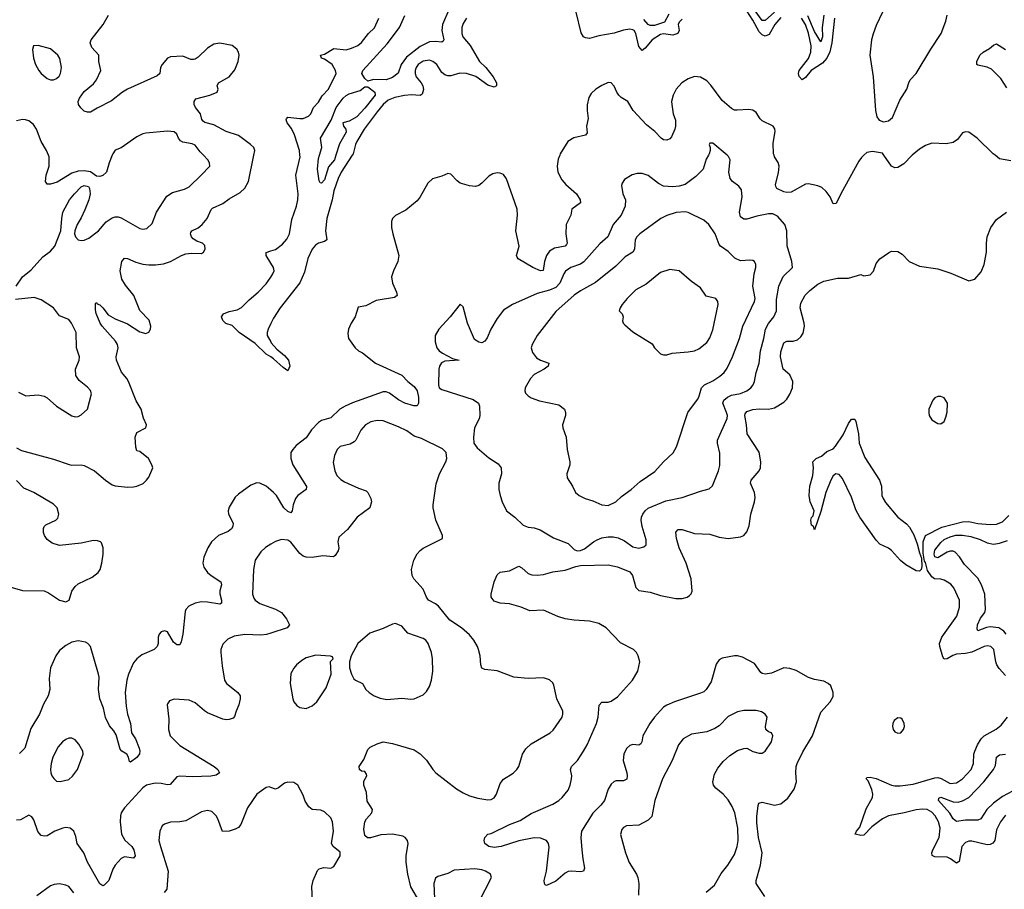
# Model space of a CAD drawing. Header units: inches. Extents: x 1682530 to 1839546, y 640742 to 791647.
# Tile 687 of 923: x 1798371 to 1804761, y 715233 to 720881. Entities that reach past the tile are written whole.
import ezdxf

# ---------------------------------------------------------------- set-up
doc = ezdxf.new("R2010")
doc.units = ezdxf.units.IN
doc.header["$MEASUREMENT"] = 0
for name, color, linetype in [('B7791', 7, 'Continuous'), ('B7792', 7, 'Continuous'), ('B8701', 7, 'Continuous'), ('B8702', 7, 'Continuous')]:
    doc.layers.add(name, color=color, linetype=linetype)

msp = doc.modelspace()

# ---------------------------------------------------------------- linework, layer by layer
at = {"layer": 'B7791', "color": 5}
for points, elevation in [([(1798347, 719150), (1798390, 719210.5), (1798444.9, 719255.1), (1798520.6, 719339.4), (1798570, 719377.3), (1798599.5, 719410), (1798638, 719510), (1798643.6, 719590), (1798651.8, 719630), (1798694, 719710), (1798725.6, 719750), (1798770, 719794.9), (1798790, 719803), (1798816.7, 719796.7), (1798824.9, 719784.9), (1798828.2, 719750), (1798820.4, 719710), (1798794.1, 719645.9), (1798770, 719593.2), (1798743.8, 719550), (1798727.7, 719510), (1798727.3, 719490), (1798734, 719470), (1798750.5, 719450.5), (1798770, 719445.5), (1798790, 719448), (1798819.4, 719460.6), (1798882.7, 719510), (1798931.5, 719568.5), (1798970, 719593.4), (1798990, 719600.7), (1799010, 719600.7), (1799030, 719593.4), (1799150, 719523.8), (1799170, 719519.3), (1799196.2, 719523.8), (1799230, 719556.3), (1799258.3, 719630), (1799325.1, 719734.9), (1799362, 719758), (1799439.4, 719780.6), (1799470, 719794.9), (1799549.5, 719870), (1799605.2, 719930), (1799602.7, 719950), (1799592, 719970), (1799562.7, 720000)], 540), ([(1798350, 718100.5), (1798382.3, 718082.3), (1798590, 718025.2), (1798691.1, 717991.1), (1798710, 717987.2), (1798770, 717990.2), (1798790, 717986), (1798856.3, 717950), (1798928, 717890), (1798970, 717860.4), (1798990, 717852.4), (1799070, 717844.4), (1799110, 717846.4), (1799130, 717850.4), (1799171.2, 717868.8), (1799194, 717890), (1799209.2, 717910), (1799235.3, 717970), (1799229, 717990), (1799206, 718030), (1799150, 718077), (1799130, 718081.2), (1799124.2, 718104.2), (1799120.7, 718170), (1799130, 718198.7), (1799189.2, 718230), (1799193.2, 718250), (1799173.6, 718293.6), (1799158.4, 718350), (1799126.1, 718406.1), (1799076.8, 718530), (1799066, 718550), (1799030.9, 718590.9), (1798999.2, 718670), (1798997.2, 718690), (1799010.5, 718749.5), (1799006.3, 718770), (1798993.6, 718793.6), (1798905.6, 718890), (1798893.1, 718910), (1798867.3, 718972.7), (1798862.9, 718997.1), (1798863.7, 719036.3), (1798870, 719044.7), (1798874.4, 719034.4), (1798890, 719028.4), (1798910, 719008.5), (1798944.5, 718964.5), (1798990, 718936.9), (1799070, 718904.4), (1799150, 718852.7), (1799190, 718842), (1799209.5, 718850.5), (1799219.5, 718870), (1799221.6, 718890), (1799211.5, 718930), (1799150.9, 718990.9), (1799110.9, 719090), (1799056.5, 719156.5), (1799034.4, 719194.4), (1799023.4, 719250), (1799033.1, 719310), (1799050, 719331.5), (1799069.8, 719330.2), (1799124.9, 719304.9), (1799170, 719292.8), (1799210, 719287.4), (1799251.9, 719288.1), (1799304.5, 719295.5), (1799349.4, 719310), (1799420.7, 719350), (1799450, 719360.8), (1799484.6, 719364.6), (1799550, 719361.6), (1799562.7, 719370), (1799575.1, 719390), (1799573.3, 719413.3), (1799558, 719430), (1799521.5, 719441.5), (1799497.7, 719457.7), (1799486.8, 719470), (1799479.8, 719490), (1799481.6, 719498.4), (1799487.6, 719510), (1799530, 719527.7), (1799555.3, 719550), (1799587, 719590), (1799612.9, 719647.1), (1799622.6, 719657.4), (1799690, 719687.7), (1799730, 719717.1), (1799801.7, 719758.3), (1799832.8, 719787.2), (1799855, 719830), (1799890.2, 720000)], 520), ([(1798970.8, 720000), (1798950.6, 719950), (1798934, 719890), (1798910.5, 719869.5), (1798890, 719861.2), (1798870, 719864), (1798830, 719892), (1798790, 719899.6), (1798750, 719896.3), (1798710, 719883.5), (1798613.9, 719826.1), (1798570, 719812), (1798550, 719811.8), (1798537.4, 719830), (1798543.1, 719870), (1798561.6, 719930), (1798561.9, 719990), (1798557.8, 720000)], 540), ([(1800000, 719299.8), (1799969.8, 719350), (1799971.3, 719368.7), (1800000, 719378.4)], 480), ([(1800000, 718690), (1799970, 718708.4), (1799898.4, 718778.4), (1799794.8, 718850), (1799750, 718894.2), (1799707.7, 718907.7), (1799690, 718927.3), (1799680.5, 718950), (1799693.3, 718970), (1799730, 718984.4), (1799782.9, 718997.2), (1799810, 719010.9), (1799859.6, 719060.4), (1799919.1, 719110), (1799970, 719165), (1800000, 719208.7)], 480), ([(1798362.3, 718462.3), (1798410, 718438), (1798490, 718443.8), (1798530, 718434.9), (1798550, 718424.9), (1798610.7, 718370), (1798710, 718308), (1798730, 718302), (1798750, 718303), (1798770, 718313.4), (1798811.5, 718350), (1798836.3, 718450), (1798830, 718472.3), (1798810, 718494.5), (1798757.6, 718537.6), (1798735.8, 718570), (1798733.7, 718610), (1798757.6, 718670), (1798759.2, 718690), (1798740.5, 718750), (1798737.4, 718850), (1798706.3, 718910), (1798690, 718932.4), (1798630, 718956.2), (1798589.6, 719010), (1798510, 719061.1), (1798464.8, 719075.2), (1798343.9, 719063.9)], 540), ([(1800000, 718906.4), (1799982.4, 718870), (1799976.8, 718850), (1799977.6, 718830), (1800000, 718787.5)], 480), ([(1798237.4, 717217.4), (1798390, 717173.2), (1798530, 717170.2), (1798558.2, 717158.2), (1798630, 717110.4), (1798670, 717099.3), (1798691.6, 717110), (1798709.7, 717170), (1798730, 717199.5), (1798750, 717215.8), (1798840.1, 717259.9), (1798879.5, 717290), (1798892, 717310), (1798904.5, 717350), (1798912.3, 717410), (1798912.3, 717450), (1798902.7, 717482.7), (1798895.3, 717490), (1798876.2, 717496.2), (1798850, 717497), (1798770, 717479.7), (1798630, 717465.4), (1798581.4, 717481.5), (1798550, 717503.7), (1798531.8, 717530), (1798525.1, 717550), (1798524.2, 717575.8), (1798529.4, 717590), (1798539.6, 717600.4), (1798606, 717630), (1798617.6, 717642.4), (1798624.4, 717670), (1798613.5, 717710), (1798590, 717734), (1798461.6, 717810), (1798398.7, 717838.7), (1798350, 717888.3)], 520), ([(1800000, 717825.9), (1799970, 717851), (1799930, 717871), (1799910, 717873.5), (1799870, 717856.8), (1799790, 717798.9), (1799770, 717779.7), (1799730, 717715.6), (1799722.8, 717690), (1799725.8, 717670), (1799755.3, 717610), (1799753.7, 717590), (1799745.9, 717574.1), (1799723.2, 717556.8), (1799660.3, 717530), (1799616.5, 717490), (1799592.4, 717450), (1799566.7, 717390), (1799559.5, 717350), (1799565.5, 717325.5), (1799590.2, 717290.2), (1799612.7, 717270), (1799675.8, 717230), (1799680.9, 717210), (1799669.4, 717170.6), (1799669.4, 717150.6), (1799680.2, 717110), (1799680.5, 717090), (1799670, 717085.3), (1799590, 717098.3), (1799550, 717098.9), (1799509.3, 717090.7), (1799468.1, 717071.9), (1799449, 717051), (1799443.8, 717036.2), (1799430, 716888.7), (1799419.2, 716840.8), (1799410, 716821.2), (1799390, 716820.9), (1799370, 716838), (1799330, 716905.1), (1799310, 716911), (1799290, 716905.1), (1799276.4, 716890), (1799270.4, 716870), (1799268.8, 716830), (1799263.1, 716810), (1799243.8, 716790), (1799164.5, 716755.5), (1799130, 716729.8), (1799110, 716703.5), (1799076.1, 716630), (1799065.5, 716590), (1799055.1, 716510), (1799061.3, 716421.3), (1799070.7, 716370.7), (1799089.2, 716310), (1799097.2, 716250), (1799123.2, 716210), (1799146.4, 716150), (1799150.5, 716130), (1799147.7, 716112.3), (1799130, 716089), (1799090, 716059), (1799083.7, 716063.7), (1799077.6, 716090), (1799067, 716110), (1799034, 716130), (1799022.7, 716142.7), (1798996.5, 716236.5), (1798982.6, 716262.6), (1798954.3, 716294.3), (1798927.8, 716347.8), (1798914.5, 716410), (1798890.6, 716470), (1798882.2, 716530), (1798886.2, 716610), (1798883, 716630), (1798831.2, 716810), (1798814, 716830), (1798798, 716838), (1798750, 716845.6), (1798710, 716838.6), (1798670, 716817.2), (1798630, 716783.5), (1798605.7, 716750), (1798571, 716670), (1798562.8, 716602.8), (1798565.8, 716530), (1798556.1, 716490), (1798525.4, 716434.6), (1798498.5, 716370), (1798443.6, 716276.4), (1798403.2, 716150), (1798370, 716115.4)], 520), ([(1800000, 717473.5), (1799966.5, 717453.5), (1799936, 717424), (1799899.5, 717370), (1799887.8, 717310), (1799882.4, 717150), (1799890, 717123), (1799898.7, 717110), (1799930, 717088.1), (1800000, 717062.9)], 540), ([(1800000, 716896.3), (1799972.3, 716887.7), (1799936.5, 716883.5), (1799832.7, 716887.3), (1799763.2, 716876.8), (1799722.6, 716857.4), (1799690, 716823.7), (1799676.5, 716790), (1799676, 716770), (1799683.8, 716683.8), (1799699, 716590), (1799712.6, 716570), (1799785.5, 716510), (1799801.1, 716490), (1799801.6, 716470), (1799793, 716430), (1799775.3, 716390), (1799766, 716354), (1799756.1, 716343.9), (1799730, 716335.1), (1799710, 716332.3), (1799690, 716337), (1799590, 716379.7), (1799570, 716391.6), (1799510, 716443.6), (1799470, 716460.5), (1799373.4, 716466.6), (1799342.5, 716457.5), (1799330, 716438), (1799327.3, 716430), (1799338.6, 716338.5), (1799336.5, 716270), (1799346.7, 716230), (1799410, 716167.6), (1799632.2, 716030), (1799657.6, 716010), (1799668, 715990), (1799645.1, 715974.9), (1799611.7, 715968.3), (1799490, 715964.1), (1799410, 715968.2), (1799390, 715962.4), (1799346.4, 715913.6), (1799330, 715911), (1799290, 715919.8), (1799250, 715921.8), (1799193.4, 715910), (1799170, 715892.4), (1799050, 715762.8), (1799030.1, 715730), (1799024.8, 715710), (1799023.8, 715670), (1799032.5, 715590), (1799052.4, 715552.4), (1799098.5, 715510), (1799112.4, 715490), (1799121.3, 715450), (1799110, 715434.5), (1799050, 715444.5), (1799030, 715432.1), (1798990, 715389.6), (1798976.3, 715363.7), (1798950, 715289), (1798919.9, 715260.1), (1798910, 715256), (1798890, 715267.3), (1798809.8, 715410), (1798786.9, 715470), (1798744.4, 715530), (1798735.3, 715575.3), (1798722.9, 715610), (1798699, 715630), (1798670, 715633.7), (1798650, 715629.6), (1798598.8, 715610), (1798550, 715580.9), (1798530, 715578), (1798510, 715582.7), (1798496.3, 715596.3), (1798488.2, 715608.2), (1798463.3, 715683.3), (1798450, 715704), (1798430, 715713.2), (1798376.5, 715683.5), (1798350, 715682.4)], 540), ([(1800000, 715894.6), (1799990, 715898.4), (1799970, 715893.6), (1799910, 715851.5), (1799850, 715762), (1799806.2, 715653.8), (1799790, 715633.6), (1799770, 715622.6), (1799730, 715610.9), (1799687.9, 715608), (1799656.8, 715690), (1799645.1, 715710), (1799617.8, 715737.8), (1799590, 715745.4), (1799550, 715735.1), (1799450, 715676.8), (1799410, 715670.8), (1799350, 715669.7), (1799310, 715655.6), (1799296, 715644), (1799279.5, 715610), (1799274.9, 715550), (1799283.6, 715510), (1799335.2, 715350), (1799325.5, 715234.5), (1799308.5, 715211.5)], 560), ([(1798722.6, 715210), (1798689.3, 715250), (1798670, 715259.7), (1798630, 715267.8), (1798595.1, 715264.9), (1798570, 715255.6), (1798482, 715190)], 560)]:
    msp.add_lwpolyline(points, dxfattribs=dict(at, elevation=elevation))
at = {"layer": 'B7791', "color": 5, "elevation": 540}
msp.add_lwpolyline([(1798710, 716213.6), (1798690, 716213.6), (1798670, 716205.6), (1798648.2, 716190), (1798621.2, 716158.8), (1798586.3, 716090), (1798574.6, 716050), (1798570.4, 716010.3), (1798572.2, 715990), (1798580.4, 715970), (1798591.7, 715951.7), (1798610, 715935.5), (1798632.4, 715932.4), (1798690, 715946.7), (1798712.9, 715967.1), (1798745.1, 716010), (1798782.9, 716110), (1798779.5, 716130), (1798755.6, 716175.6), (1798730, 716204.5)], close=True, dxfattribs=at)
at = {"layer": 'B7792', "color": 5}
for points, elevation in [([(1799890.2, 720000), (1799896.4, 720030), (1799889.7, 720050), (1799869.7, 720070), (1799790, 720127.4), (1799710, 720154.5), (1799630, 720197.3), (1799572.7, 720212.7), (1799560.6, 720220.6), (1799552.2, 720232.2), (1799543.6, 720270), (1799512.8, 720310), (1799503.9, 720330), (1799502.9, 720350), (1799513.3, 720366.7), (1799605.2, 720390), (1799652.3, 720410), (1799659.5, 720430), (1799652.3, 720450), (1799660.9, 720470), (1799729.8, 720510.2), (1799766.1, 720553.9), (1799789.6, 720610), (1799795.1, 720650), (1799791.6, 720670), (1799779.5, 720690), (1799750, 720713.6), (1799670, 720727.6), (1799630, 720722.4), (1799590, 720696.2), (1799530, 720638), (1799510, 720623.7), (1799498.8, 720621.2), (1799482, 720622), (1799430, 720642.9), (1799350, 720638.7), (1799330, 720629.6), (1799295.8, 720590), (1799284.4, 720570), (1799280.7, 720530), (1799263.7, 720516.3), (1799070, 720429.8), (1799037.4, 720410), (1798966.9, 720353.1), (1798873.3, 720306.7), (1798830, 720280.3), (1798810, 720278.9), (1798790, 720286.6), (1798767.1, 720307.1), (1798752.8, 720330), (1798751.2, 720350), (1798758.5, 720370), (1798790, 720413.8), (1798850, 720464.7), (1798870, 720488.9), (1798896.4, 720550), (1798885.1, 720610), (1798885.1, 720650), (1798839.6, 720699.6), (1798828.2, 720730), (1798835.1, 720750), (1798913.3, 720850), (1798947.8, 720910)], 520), ([(1798557.8, 720000), (1798545.7, 720030), (1798509.9, 720089.9), (1798480.2, 720170), (1798459.3, 720199.3), (1798430, 720223.1), (1798409.1, 720230.9), (1798388.2, 720231.8), (1798350, 720223.5)], 540), ([(1799562.7, 720000), (1799541.6, 720021.6), (1799510, 720065.4), (1799490, 720074), (1799430, 720085.7), (1799414.1, 720094.1), (1799401.3, 720110), (1799390, 720138), (1799372.4, 720152.4), (1799330, 720156.3), (1799190, 720142.9), (1799170, 720138.4), (1799130, 720119.6), (1799030, 720049.3), (1798990, 720034), (1798974.8, 720010), (1798970.8, 720000)], 540)]:
    msp.add_lwpolyline(points, dxfattribs=dict(at, elevation=elevation))
at = {"layer": 'B7792', "color": 5, "elevation": 540}
msp.add_lwpolyline([(1798490, 720712.8), (1798461, 720710), (1798453.7, 720686.3), (1798459.3, 720630), (1798474, 720590), (1798495.8, 720550), (1798510.4, 720530), (1798550, 720498.4), (1798570, 720490.4), (1798590, 720490.4), (1798610, 720498), (1798626.5, 720513.5), (1798635.1, 720530), (1798642.4, 720570), (1798631.5, 720628.5), (1798618.3, 720650), (1798570, 720691.7)], close=True, dxfattribs=at)
at = {"layer": 'B8701', "color": 5}
for points, elevation in [([(1800529, 720000), (1800457.2, 719890), (1800438, 719850), (1800409.4, 719770), (1800398.3, 719710), (1800363.3, 719590), (1800355.6, 719510), (1800364.7, 719450), (1800350, 719439.8), (1800309.1, 719430), (1800290, 719415.7), (1800270, 719389.8), (1800241.5, 719330), (1800218.2, 719241.8), (1800188.7, 719171.3), (1800061.2, 719010), (1800017.5, 718942.5), (1800000, 718906.4)], 480), ([(1800000, 719378.4), (1800030, 719388.5), (1800077.1, 719422.9), (1800105.6, 719454.4), (1800122.2, 719490), (1800137.1, 719582.9), (1800168.1, 719670), (1800176.9, 719710), (1800177.7, 719750), (1800162.1, 719870), (1800190.4, 719990.4), (1800189.3, 720000)], 480), ([(1801875.9, 720000), (1801866.2, 719973.8), (1801859.1, 719930), (1801864.4, 719890), (1801890, 719840.4), (1801914.9, 719810), (1801984.7, 719750), (1802008.9, 719710), (1802010.4, 719690), (1801955.3, 719650), (1801947.4, 719610), (1801916.9, 719550), (1801914.7, 719490), (1801923.2, 719430), (1801919.3, 719420.7), (1801910.1, 719409.9), (1801842.7, 719397.3), (1801810, 719378.2), (1801790.6, 719349.4), (1801776.3, 719310), (1801768.3, 719251.7), (1801750, 719248.8), (1801700.7, 719270), (1801607, 719327), (1801598.9, 719338.9), (1801596.2, 719350), (1801611.8, 719410), (1801591.5, 719510), (1801601.3, 719610), (1801598.9, 719650), (1801530, 719847), (1801510, 719875.6), (1801490, 719884.2), (1801470, 719886.2), (1801441.2, 719878.8), (1801416.5, 719863.5), (1801370, 719818), (1801350, 719803.7), (1801330, 719797), (1801290, 719800.5), (1801230, 719818.7), (1801210, 719833.6), (1801170, 719877.6), (1801150, 719881.6), (1801110, 719864), (1801050, 719846.9), (1801020.6, 719819.4), (1800970.2, 719729.8), (1800950, 719703), (1800877.5, 719642.5), (1800810, 719609.6), (1800790.4, 719590), (1800783.1, 719570), (1800784.9, 719530), (1800793.4, 719490), (1800832.4, 719350), (1800825.8, 719310), (1800797.3, 719250), (1800784.9, 719210), (1800790.3, 719170), (1800817.2, 719110), (1800820.3, 719090), (1800803.2, 719076.8), (1800683.5, 719056.5), (1800617.4, 719022.6), (1800567.1, 719012.9), (1800548.8, 718951.2), (1800523, 718910), (1800504.9, 718870), (1800501.4, 718841.4), (1800504, 718810), (1800548.2, 718750), (1800570, 718730.4), (1800595.9, 718715.9), (1800679.1, 718650), (1800850, 718571.6), (1800890.1, 718530.1), (1800930, 718498), (1800950.2, 718470), (1800959.6, 718430), (1800959.5, 718390), (1800950, 718372.7), (1800928.2, 718371.8), (1800870, 718389.9), (1800830, 718410.7), (1800770, 718456), (1800750, 718463.2), (1800730, 718463.4), (1800530, 718391.1), (1800483.7, 718370), (1800447.6, 718350), (1800390, 718294), (1800330, 718276.5), (1800310, 718264.8), (1800264.1, 718215.9), (1800230, 718164.2), (1800165.6, 718114.4), (1800142.6, 718090), (1800131.6, 718070), (1800130.2, 718030), (1800143.5, 717990), (1800231.8, 717848.2), (1800230.2, 717829.8), (1800175.8, 717790), (1800160.3, 717770), (1800145.7, 717730), (1800139.3, 717690), (1800130, 717678), (1800110, 717686.9), (1800085.1, 717710), (1800036.8, 717790), (1800019.1, 717810), (1800000, 717825.9)], 520), ([(1800422.6, 720000), (1800413.1, 719970), (1800375.9, 719924.1), (1800350, 719840.7), (1800330, 719818), (1800321.6, 719821.6), (1800313.8, 719833.8), (1800302.7, 719910), (1800310, 719978), (1800316.5, 720000)], 460), ([(1802840.5, 720000), (1802826.2, 719973.8), (1802806, 719910), (1802758.9, 719861.1), (1802689.4, 719810.6), (1802650, 719799.8), (1802610, 719795.2), (1802550, 719799.8), (1802517.3, 719817.3), (1802450, 719869.6), (1802410, 719880.5), (1802379.3, 719880.7), (1802346.6, 719873.4), (1802296.8, 719843.2), (1802280.5, 719819.5), (1802277.3, 719802.7), (1802285.3, 719750), (1802302, 719710), (1802299.5, 719670), (1802274, 719610), (1802223.6, 719550), (1802187.4, 719470), (1802135.5, 719424.5), (1802033.2, 719306.8), (1802010, 719292.7), (1801948.4, 719270), (1801913.6, 719246.4), (1801901.6, 719230), (1801876, 719170), (1801850, 719142), (1801810, 719123.4), (1801730, 719101.2), (1801568.2, 719031.8), (1801510, 718993), (1801470, 718939.5), (1801428.7, 718870), (1801405.5, 718814.5), (1801390, 718792.7), (1801370, 718782.7), (1801350, 718785.2), (1801323.5, 718803.5), (1801276.9, 718910), (1801250, 719015.3), (1801230, 719034), (1801163.6, 718950), (1801090.3, 718870), (1801066.4, 718830), (1801067.3, 718787.3), (1801078.4, 718750), (1801092.7, 718730), (1801114.3, 718714.3), (1801180.5, 718680.5), (1801222, 718670), (1801130, 718662.3), (1801108.5, 718651.5), (1801095.2, 718630), (1801091.1, 718610), (1801088.1, 718510), (1801092.9, 718490), (1801110, 718478.9), (1801313.7, 718413.7), (1801348.5, 718390), (1801354.6, 718370), (1801356.9, 718310), (1801351.8, 718288.2), (1801322.6, 718230), (1801315.8, 718170), (1801319.1, 718130), (1801340.9, 718100.9), (1801415.6, 718035.6), (1801476, 717996), (1801496.4, 717970), (1801497, 717930), (1801480.3, 717870), (1801481.3, 717830), (1801488.4, 717790), (1801502.4, 717750), (1801530.7, 717690), (1801584, 717650), (1801637.4, 717597.4), (1801670, 717584.2), (1801710, 717579.5), (1801747.8, 717567.8), (1801836.4, 717516.4), (1801930, 717479.6), (1801970, 717439.4), (1801990, 717430.8), (1802010, 717432.5), (1802036.4, 717443.6), (1802095.3, 717490), (1802117.8, 717502.2), (1802150, 717514.7), (1802190, 717522.5), (1802222, 717522), (1802254.6, 717514.6), (1802296.1, 717496.1), (1802350, 717458), (1802390, 717448.5), (1802422, 717458), (1802436, 717470), (1802437, 717503), (1802409.9, 717589.9), (1802404.7, 717630), (1802406.9, 717650), (1802415.7, 717670), (1802430, 717690.2), (1802450, 717707.3), (1802565.4, 717754.6), (1802670, 717776.9), (1802790, 717818.5), (1802846.6, 717833.4), (1802866.7, 717853.3), (1802907.2, 717950), (1802914.9, 717985.1), (1802915.2, 718064.8), (1802899.4, 718130), (1802899.3, 718150), (1802962, 718290), (1802963.7, 718310), (1802958.3, 718330), (1802934.5, 718390), (1802939.8, 718410), (1802965.6, 718430), (1802990, 718442), (1803050, 718453), (1803090, 718469.3), (1803116.4, 718490), (1803131, 718510), (1803139.3, 718530), (1803149.8, 718590), (1803170.7, 718650), (1803179.4, 718730), (1803201.1, 718810), (1803211.7, 718870), (1803230, 718907.1), (1803265.3, 718950), (1803283.5, 718990), (1803283.3, 719063.3), (1803298.2, 719150), (1803326.6, 719213.4), (1803385.7, 719270), (1803383.1, 719310), (1803351.7, 719411.7), (1803349.8, 719509.8), (1803336.4, 719550), (1803290, 719604.4), (1803259.2, 719619.2), (1803230, 719618.7), (1803155.3, 719604.7), (1803090, 719584.6), (1803070, 719584.6), (1803050, 719599.7), (1803043, 719630), (1803058.8, 719730), (1803056, 719776), (1803038.8, 719798.8), (1802998, 719830), (1802982.9, 719850), (1802973.6, 719890), (1802982, 719970), (1802971.7, 719991.7), (1802962, 720000)], 540), ([(1803849.5, 720000), (1803834.2, 719985.8), (1803817.3, 719962.7), (1803700.4, 719750), (1803670, 719686), (1803650, 719684), (1803631.8, 719730), (1803605, 719765), (1803577.6, 719790), (1803550, 719802.3), (1803490, 719814), (1803470, 719811.6), (1803378.8, 719761.2), (1803350, 719758.1), (1803330, 719762.7), (1803285.2, 719785.2), (1803277.7, 719797.7), (1803276.4, 719810), (1803295.1, 719884.9), (1803299.1, 719930), (1803293.5, 719953.5), (1803270.7, 719990), (1803267, 720000)], 520), ([(1804162.2, 720000), (1804161, 719999), (1804110, 719944.5), (1804070, 719920.9), (1804050, 719918), (1804030, 719929.4), (1803979.5, 720000)], 520), ([(1804803.9, 719963.9), (1804730, 719977.6), (1804702, 720000)], 520), ([(1803206.3, 715186.3), (1803151.5, 715270), (1803149.7, 715290), (1803179.7, 715390), (1803189, 715470), (1803165.5, 715570), (1803155, 715665), (1803154.5, 715705.5), (1803162.7, 715777.3), (1803168.1, 715791.9), (1803190, 715799.3), (1803270, 715778.3), (1803310, 715787.6), (1803355.6, 715824.4), (1803396.8, 715883.2), (1803413.3, 715930), (1803407.7, 715990), (1803410.9, 716030), (1803417.2, 716050), (1803453.6, 716126.4), (1803516.4, 716230), (1803570, 716384), (1803630, 716450.8), (1803650, 716484.7), (1803649.5, 716510), (1803634.9, 716554.9), (1803619, 716570), (1803590, 716584.5), (1803530, 716595.1), (1803490, 716608), (1803410, 716652.9), (1803370, 716667.4), (1803330, 716671.1), (1803250, 716636.4), (1803209.8, 716629.8), (1803190, 716634), (1803181, 716641), (1803138.8, 716698.8), (1803061.3, 716741.3), (1803030, 716749.8), (1803010, 716749.8), (1802930, 716734.6), (1802910, 716723.1), (1802890, 716695.6), (1802859.2, 716580.8), (1802826.7, 716530), (1802810, 716515.1), (1802790, 716505.6), (1802620.5, 716450), (1802570, 716428.7), (1802550, 716414.8), (1802490, 716349.7), (1802460.3, 716310), (1802415.5, 716230), (1802409.2, 716190.8), (1802401.6, 716178.4), (1802390, 716169.8), (1802350, 716172.8), (1802330, 716167.3), (1802310, 716146.6), (1802292.1, 716110), (1802286.5, 716070), (1802310.2, 715990), (1802314, 715970), (1802311, 715949), (1802290, 715938), (1802242.5, 715937.5), (1802230, 715933.1), (1802210, 715914.8), (1802190, 715882), (1802165.7, 715810), (1802141.7, 715778.3), (1802090, 715726.2), (1802017.1, 715610), (1802011.9, 715570), (1802018.6, 715490), (1802024.7, 715430), (1802037.6, 715370), (1802031, 715350), (1802013.3, 715346.7), (1801950, 715351.5), (1801930, 715347.3), (1801910, 715338), (1801850, 715286.3), (1801790, 715257.2), (1801781.5, 715261.5), (1801777.2, 715270), (1801775.6, 715290), (1801789.8, 715350.2), (1801806.6, 715506.6), (1801802.4, 715530), (1801789.6, 715550), (1801750, 715565), (1801710, 715566), (1801610, 715547.7), (1801494.8, 715510), (1801450, 715504), (1801415.3, 715510), (1801389, 715530), (1801386, 715550), (1801389.4, 715570), (1801410, 715590.7), (1801430, 715594.8), (1801550, 715654.4), (1801619.5, 715680.5), (1801690, 715725.5), (1801830, 715785.7), (1801869.8, 715810.2), (1801891.1, 715830), (1801930, 715877.6), (1801943.9, 715910), (1801952.1, 715950), (1801953.3, 715970), (1801945.4, 716010), (1801951.1, 716030), (1801990.5, 716069.5), (1802030, 716129), (1802052.9, 716170), (1802114, 716310), (1802125, 716350), (1802130.7, 716429.3), (1802150, 716447.6), (1802190, 716448.2), (1802210, 716453.8), (1802250, 716482.3), (1802347.1, 716590), (1802383.1, 716650), (1802395.8, 716710), (1802384.7, 716750), (1802373.3, 716770), (1802354, 716790), (1802270, 716832.8), (1802176.8, 716930), (1802130, 716958.5), (1802070, 716973.7), (1801970, 716979.8), (1801910, 716989), (1801864, 717004), (1801770, 717045.3), (1801681.8, 717041.8), (1801624.9, 717064.9), (1801550, 717086.3), (1801490, 717091.6), (1801450, 717103.6), (1801430, 717129.2), (1801429.8, 717150.2), (1801449.5, 717230.5), (1801470, 717276), (1801490, 717293.4), (1801550, 717301.6), (1801610, 717331.8), (1801630, 717321.3), (1801670, 717283.6), (1801695.5, 717275.5), (1801730, 717273.6), (1801770, 717276.9), (1801830, 717294.7), (1801910, 717304.9), (1801979.5, 717330), (1802010, 717336.4), (1802190, 717340.8), (1802250, 717327.9), (1802330, 717294.8), (1802348.7, 717270), (1802370, 717192.2), (1802390, 717173.4), (1802462, 717162), (1802530, 717141.5), (1802630, 717120.3), (1802670, 717120.4), (1802702, 717130), (1802718.9, 717141.1), (1802729.4, 717150.6), (1802735.1, 717170), (1802728.4, 717250), (1802696.5, 717350), (1802651.3, 717450), (1802634.6, 717510), (1802630, 717551.3), (1802644, 717570), (1802669.6, 717570.4), (1802750, 717543.8), (1802850, 717538.4), (1802910, 717520.7), (1802970, 717511.6), (1803050, 717521.6), (1803069.6, 717530.4), (1803090, 717554.8), (1803105.7, 717594.3), (1803115.4, 717670), (1803140.4, 717750), (1803143.3, 717776.7), (1803139.8, 717810), (1803114.4, 717870), (1803117.8, 717890), (1803171, 717950), (1803179.2, 717970), (1803181.5, 718010), (1803170, 718071.5), (1803091.3, 718191.3), (1803087.5, 718250), (1803077.5, 718310), (1803079.8, 718320.2), (1803090, 718335.2), (1803130, 718349.5), (1803170, 718353.9), (1803230, 718350.2), (1803270, 718358.6), (1803330, 718397.3), (1803350, 718416.9), (1803370, 718448.8), (1803385.8, 718490), (1803388.1, 718530), (1803370, 718574), (1803326.6, 718610), (1803308.2, 718690), (1803310, 718722.8), (1803330, 718782), (1803350, 718792.4), (1803390, 718793.4), (1803418.2, 718801.9), (1803440, 718820), (1803454.8, 718845.2), (1803464.2, 718890), (1803462.8, 718910), (1803435.8, 719010), (1803441.5, 719038.5), (1803469.3, 719090.7), (1803498.5, 719121.5), (1803550, 719162), (1803590, 719182), (1803678.4, 719201.6), (1803750, 719201.3), (1803830, 719224.9), (1803850, 719217.3), (1803890, 719222.8), (1803912.5, 719247.5), (1803930, 719296), (1803953.4, 719326.6), (1804010, 719367.3), (1804030, 719376.3), (1804070, 719374.8), (1804097.6, 719357.6), (1804144, 719310), (1804210, 719279.3), (1804330, 719262.4), (1804413.5, 719233.5), (1804530, 719184), (1804570, 719194.8), (1804610, 719242.8), (1804630, 719291.3), (1804645.6, 719370), (1804644.7, 719430), (1804649.7, 719470), (1804674, 719530), (1804710, 719582.6), (1804775.1, 719630)], 520), ([(1800000, 719208.7), (1800014.6, 719230), (1800021.7, 719250), (1800017.9, 719270), (1800000, 719299.8)], 480), ([(1800000, 718787.5), (1800002.6, 718782.6), (1800040.5, 718740.5), (1800090, 718700.2), (1800114.5, 718670), (1800124.6, 718630), (1800110, 718600.9), (1800080.9, 718620.9), (1800018.5, 718678.5), (1800000, 718690)], 480), ([(1800967.6, 715150), (1800910, 715248.2), (1800888.9, 715330), (1800878.8, 715410), (1800879.6, 715450), (1800892, 715530), (1800888.7, 715550), (1800872.4, 715570), (1800857.6, 715577.6), (1800790, 715590.6), (1800714.5, 715585.5), (1800647.7, 715567.7), (1800627.9, 715567.9), (1800610, 715581.2), (1800604.1, 715624.1), (1800609.9, 715670.1), (1800621, 715690), (1800655.3, 715730), (1800659.8, 715750), (1800625.6, 715805.6), (1800621.1, 715861.1), (1800603.5, 715910), (1800605.4, 715934.6), (1800622.9, 715970), (1800620.9, 715980.9), (1800610, 715997.2), (1800590, 715999), (1800575.3, 716010), (1800573.2, 716030), (1800604.9, 716075.1), (1800630, 716141), (1800644.4, 716155.6), (1800690, 716178), (1800729.7, 716190.3), (1800790, 716180.3), (1800930, 716138.4), (1800970, 716113), (1801011.7, 716071.7), (1801051.5, 716011.5), (1801072.7, 715990), (1801206.3, 715886.3), (1801250, 715859.5), (1801290, 715839.5), (1801344.8, 715824.8), (1801410, 715814), (1801430, 715817), (1801450, 715827), (1801466, 715850), (1801490, 715920.7), (1801510, 715948), (1801573.9, 715986.1), (1801598.4, 716010), (1801609.7, 716030.3), (1801634.7, 716110), (1801655.2, 716144.8), (1801690, 716178.4), (1801812.7, 716250), (1801833.6, 716266.4), (1801891.5, 716350), (1801896.9, 716370), (1801895.1, 716390), (1801857.6, 716470), (1801837.7, 716557.7), (1801830, 716574), (1801810, 716592.7), (1801770, 716606.6), (1801670, 716601.6), (1801578, 716610), (1801470, 716651.6), (1801390, 716659.3), (1801370, 716669.2), (1801362.9, 716690), (1801358.7, 716750), (1801348.2, 716790), (1801342, 716810), (1801318.9, 716850), (1801290, 716884.7), (1801238.7, 716930), (1801161.5, 716981.5), (1801090, 717070.6), (1801070, 717087.4), (1801025.1, 717110), (1801011, 717130), (1800990, 717182.9), (1800929.6, 717250), (1800918, 717270), (1800913.7, 717310), (1800928.5, 717370), (1800950, 717410.4), (1800970, 717434), (1800990, 717448.8), (1801114, 717510), (1801115.1, 717530), (1801071.6, 717630), (1801055.1, 717710), (1801055.4, 717730), (1801072.9, 717867.1), (1801095.8, 717930), (1801136.2, 718010), (1801142, 718030), (1801138, 718070), (1801114.2, 718094.1), (1800979.6, 718159.6), (1800930, 718176.1), (1800883, 718210), (1800830, 718236.8), (1800730, 718275.3), (1800690, 718277.2), (1800650, 718268.5), (1800614.4, 718250), (1800584.5, 718215.6), (1800551.6, 718150), (1800541.6, 718138.4), (1800516.4, 718123.6), (1800450, 718107.6), (1800431.5, 718088.5), (1800414.9, 718050), (1800404.9, 718004.9), (1800415.3, 717950), (1800430, 717919.3), (1800455.1, 717895.1), (1800479.5, 717879.5), (1800570, 717836.9), (1800619.9, 717819.9), (1800630.7, 717810), (1800650.8, 717770), (1800654, 717750), (1800644, 717710), (1800562, 717650), (1800498.8, 717570), (1800441.3, 717518.7), (1800436.5, 717490), (1800442.4, 717450), (1800437.1, 717430), (1800418.8, 717401.2), (1800407.3, 717392.7), (1800338, 717398), (1800270, 717387.1), (1800230, 717389.7), (1800210, 717396.9), (1800190, 717412.8), (1800130, 717488), (1800110, 717499.7), (1800070, 717505.6), (1800030, 717491.5), (1800000, 717473.5)], 540), ([(1804770, 716622.3), (1804727.6, 716667.6), (1804713.7, 716690), (1804706.2, 716710), (1804692.3, 716790), (1804674.7, 716810), (1804650, 716813.8), (1804630, 716810.6), (1804550, 716773), (1804510, 716763.9), (1804450, 716759.5), (1804427.9, 716752.1), (1804389.7, 716729.7), (1804370, 716728.2), (1804362.2, 716742.2), (1804342.4, 716810), (1804341.6, 716830), (1804355.4, 716870), (1804453.9, 717006.1), (1804470, 717064.7), (1804470.9, 717110), (1804432.8, 717190), (1804413.6, 717213.6), (1804370, 717240.4), (1804350, 717246), (1804308.3, 717248.3), (1804290, 717261.1), (1804263.5, 717303.5), (1804250, 717356), (1804243.5, 717363.5), (1804235.5, 717415.5), (1804235.3, 717490), (1804249.9, 717530.1), (1804354.8, 717585.2), (1804490, 717619.8), (1804530, 717622.5), (1804590, 717609.5), (1804670, 717601.3), (1804710, 717604.6), (1804750, 717619.7), (1804790, 717660.2)], 480), ([(1804772.9, 716890), (1804757.8, 716910), (1804726, 716930), (1804670, 716936.7), (1804646.7, 716933.3), (1804590, 716911.8), (1804584.2, 716924.2), (1804587.7, 716950), (1804607, 716993), (1804634.3, 717030), (1804638.4, 717050), (1804634.6, 717150), (1804612.7, 717210), (1804590, 717252.9), (1804502.8, 717342.8), (1804470, 717391.5), (1804441.7, 717421.7), (1804430, 717429.2), (1804410, 717428.7), (1804390, 717421.4), (1804330, 717385.4), (1804310, 717391.5), (1804305.7, 717410), (1804310, 717434.7), (1804350, 717486), (1804370, 717503.5), (1804410, 717522.8), (1804446.8, 717533.2), (1804490, 717533.4), (1804543.2, 717523.2), (1804605, 717504.9), (1804650, 717482.7), (1804690, 717474), (1804730, 717481), (1804782.2, 717497.8)], 460), ([(1800000, 717062.9), (1800031.5, 717051.5), (1800070, 717031.3), (1800102, 716990), (1800121.3, 716950), (1800107.7, 716930), (1800000, 716896.3)], 540), ([(1802825.9, 715214.1), (1802880.6, 715259.4), (1802924.4, 715335.6), (1802967.2, 715390), (1803010, 715459.5), (1803027.3, 715510), (1803032.8, 715550), (1803031.3, 715628.7), (1803011.9, 715730), (1802996, 715770), (1802970, 715814.2), (1802936.4, 715850), (1802888.9, 715888.9), (1802873.8, 715910), (1802868.5, 715931.5), (1802879.7, 715980.3), (1802901.4, 716018.6), (1802937.3, 716062.7), (1802978.9, 716101.1), (1803030, 716133.7), (1803070, 716147), (1803090, 716148.4), (1803130, 716128.4), (1803170, 716116.4), (1803190, 716117.1), (1803210, 716130.7), (1803251.2, 716190), (1803259.5, 716230), (1803249.5, 716249.5), (1803230, 716256), (1803213.2, 716270), (1803212.3, 716290), (1803222.7, 716350), (1803209.6, 716369.6), (1803184.4, 716384.4), (1803150, 716394.3), (1803070, 716394.7), (1803030, 716386), (1802970, 716355.6), (1802910, 716294), (1802882.5, 716277.5), (1802830, 716255.8), (1802730, 716239.8), (1802676.4, 716210), (1802646, 716170), (1802606, 716070), (1802542.8, 715950), (1802492.8, 715810), (1802474.2, 715705.8), (1802450, 715681), (1802390, 715649.7), (1802310, 715645.6), (1802290, 715635.1), (1802279.2, 715620.8), (1802270.4, 715589.6), (1802301.7, 715470), (1802326.6, 715406.6), (1802373.2, 715330), (1802381.8, 715310), (1802389.1, 715270), (1802386.4, 715193.6)], 540), ([(1804770, 715713.8), (1804736.3, 715670), (1804710, 715618.4), (1804698.9, 715550), (1804687.3, 715532.7), (1804670, 715523.7), (1804650, 715522.3), (1804550, 715546.4), (1804530, 715545.3), (1804510, 715537.6), (1804486.4, 715510), (1804467.2, 715412.8), (1804450, 715401.6), (1804411.5, 715431.5), (1804390, 715442.3), (1804310, 715444.5), (1804292.8, 715452.8), (1804289.9, 715470), (1804297.4, 715490), (1804337.7, 715570), (1804344.8, 715630), (1804334.2, 715670), (1804311.7, 715710), (1804290, 715733.3), (1804260.7, 715750), (1804230, 715753.4), (1804190, 715749.9), (1804111, 715729), (1804009.7, 715710.3), (1803970.2, 715690), (1803900.8, 715639.2), (1803850, 715584.8), (1803830, 715582.2), (1803793.2, 715590), (1803802, 715610), (1803822.7, 715637.3), (1803864.8, 715755.2), (1803905.6, 715830), (1803907.6, 715850), (1803901, 715881), (1803876.9, 715936.9), (1803864.7, 715950), (1803870, 715959.1), (1803890, 715961.3), (1803930, 715953.3), (1804030, 715908.8), (1804050, 715903.9), (1804084.3, 715904.3), (1804170, 715916.3), (1804310, 715956.3), (1804330, 715957.8), (1804351.8, 715951.8), (1804410, 715919.8), (1804450, 715923.2), (1804490.7, 715950), (1804546, 716010), (1804560.7, 716050), (1804564.4, 716110), (1804569.8, 716130), (1804586.6, 716170), (1804610.4, 716209.6), (1804630.4, 716229.6), (1804708, 716272), (1804740.7, 716299.3), (1804781, 716350)], 480), ([(1804815.3, 715870), (1804750, 715836.2), (1804690, 715792.4), (1804647.5, 715750), (1804608.7, 715691.3), (1804590, 715681.4), (1804510, 715681.4), (1804450, 715672.7), (1804430, 715690.9), (1804407.4, 715727.4), (1804334.8, 715810), (1804335.3, 715824.7), (1804350, 715831.3), (1804430, 715800.4), (1804461, 715799), (1804490, 715806.4), (1804530, 715828.3), (1804628.1, 715930), (1804691.6, 716010), (1804704.3, 716035.7), (1804710, 716091.6), (1804730, 716105.3), (1804770, 716110.7)], 460), ([(1800272, 715152), (1800266, 715250), (1800275.4, 715290), (1800304.2, 715355.8), (1800314.7, 715365.3), (1800345.1, 715374.9), (1800390, 715370.8), (1800410, 715380.7), (1800451.8, 715450), (1800450, 715474.5), (1800405.2, 715510), (1800394.5, 715530), (1800407, 715610), (1800402, 715670), (1800390, 715697.2), (1800350, 715735.1), (1800325.6, 715745.6), (1800270, 715751.6), (1800247.3, 715767.3), (1800224.2, 715804.2), (1800210, 715844), (1800176, 715910), (1800150, 715926), (1800110, 715929.5), (1800090, 715922.9), (1800050, 715891.8), (1800030, 715882.9), (1800000, 715894.6)], 560), ([(1801349.7, 715150), (1801433.2, 715310), (1801426.6, 715330), (1801394.5, 715350), (1801370, 715359.2), (1801325.2, 715365.2), (1801190, 715356.4), (1801150, 715334.7), (1801083.9, 715316.1), (1801070, 715305.2), (1801057.6, 715270), (1801064, 715170)], 540)]:
    msp.add_lwpolyline(points, dxfattribs=dict(at, elevation=elevation))
for points, elevation in [([(1802690, 719632.9), (1802631.2, 719628.8), (1802570, 719609.8), (1802531.7, 719588.3), (1802396.5, 719490), (1802376.5, 719470), (1802365.4, 719450), (1802362, 719390), (1802350.3, 719370), (1802299.5, 719340.5), (1802240.3, 719279.7), (1802107, 719173), (1802010, 719119.8), (1801970, 719090.8), (1801850, 718986), (1801730.3, 718830), (1801696.4, 718770), (1801690.4, 718750), (1801698.3, 718718.3), (1801724.2, 718684.2), (1801750, 718668.5), (1801806, 718650), (1801800.7, 718630), (1801774, 718610), (1801710, 718575.1), (1801686.5, 718550), (1801651.7, 718490), (1801648.9, 718470), (1801654.6, 718454.6), (1801670, 718437.1), (1801690, 718424.4), (1801744.8, 718404.8), (1801870, 718379.1), (1801906, 718350), (1801913.4, 718330), (1801913, 718310), (1801894, 718250), (1801895.5, 718230), (1801916.5, 718170), (1801923.8, 718090), (1801942.4, 718010), (1801941.3, 717990), (1801922.6, 717930), (1801924.8, 717904.8), (1801959.1, 717850), (1801977.3, 717810), (1802002.8, 717790), (1802041, 717770), (1802090, 717756.4), (1802150, 717730.4), (1802190, 717725.3), (1802240.5, 717750), (1802275.9, 717784.1), (1802338.9, 717830), (1802398.6, 717881.4), (1802493.6, 717946.4), (1802550, 718008.4), (1802612.7, 718067.3), (1802634, 718106), (1802706.2, 718330), (1802770, 718413), (1802779.1, 718430), (1802795.6, 718490), (1802815.1, 718510), (1802870, 718535.8), (1802915.6, 718564.4), (1802943.5, 718590), (1802961.7, 718618.3), (1802996.2, 718690), (1803043.5, 718810), (1803063.7, 718890), (1803139.8, 719050), (1803144.1, 719070), (1803129, 719150), (1803138.5, 719230), (1803148.2, 719270), (1803148, 719290), (1803139.5, 719310), (1803130, 719315.8), (1803110, 719318), (1803050, 719314.8), (1803011.6, 719331.6), (1802970, 719375.1), (1802918.7, 719410), (1802910, 719420.7), (1802884.7, 719490), (1802843.6, 719550), (1802810, 719578), (1802710, 719628.4)], 560), ([(1802590, 719258), (1802530, 719238), (1802436.5, 719163.5), (1802370, 719126.9), (1802313.7, 719070), (1802281.6, 719030), (1802267.3, 719010), (1802261, 718990), (1802281, 718970), (1802286.8, 718950), (1802284.1, 718924.1), (1802287.7, 718910), (1802298, 718898), (1802350, 718854), (1802476.3, 718776.3), (1802491.3, 718750), (1802530, 718711.3), (1802550, 718702.8), (1802570, 718704), (1802604.5, 718715.5), (1802710, 718722.6), (1802750, 718730.3), (1802777.6, 718742.4), (1802830, 718783.1), (1802850, 718813.4), (1802870, 718866.8), (1802904, 719030), (1802902, 719050), (1802889.7, 719069.7), (1802825.2, 719085.2), (1802790, 719139.3), (1802730, 719179.5), (1802650, 719249.2)], 580), ([(1804350, 718433.2), (1804330, 718433.2), (1804310, 718425.2), (1804297.3, 718410), (1804270.7, 718350), (1804270.7, 718330), (1804274, 718310), (1804290, 718281), (1804330, 718257.3), (1804350, 718254.8), (1804370, 718271), (1804382, 718298), (1804391.3, 718331.3), (1804391.8, 718390), (1804370, 718424)], 520), ([(1804210, 717299.8), (1804190, 717300.2), (1804121, 717341), (1804088.5, 717368.5), (1804030, 717432.6), (1804010, 717447.4), (1803954.1, 717474.1), (1803930, 717500.3), (1803823, 717650), (1803797.9, 717697.9), (1803770, 717778.7), (1803710, 717900.5), (1803690, 717926.3), (1803667.7, 717930), (1803650, 717917.6), (1803635.3, 717890), (1803602.6, 717810), (1803570, 717686), (1803530, 717568), (1803522, 717590), (1803510, 717597.2), (1803505.8, 717630), (1803510, 717646.8), (1803520.9, 717659.1), (1803527.6, 717690), (1803501.7, 717750), (1803494.3, 717790), (1803499.3, 717850), (1803518.9, 717921.1), (1803522, 717970), (1803518.7, 718010), (1803540.5, 718030), (1803574.1, 718045.9), (1803610, 718075), (1803650, 718093.6), (1803666.4, 718110), (1803715.7, 718184.3), (1803750, 718257.1), (1803770, 718286.4), (1803790, 718285.5), (1803797.8, 718270), (1803815.3, 718190), (1803818.6, 718130), (1803856.6, 718036.6), (1803951, 717890), (1803963.2, 717850), (1803966.7, 717790), (1803975, 717770), (1803990, 717745.2), (1804070, 717648.6), (1804125.5, 717605.5), (1804144.8, 717584.8), (1804175, 717535), (1804196.5, 717476.5), (1804210, 717417), (1804224, 717384), (1804226.4, 717330), (1804220.8, 717310)], 480), ([(1800810, 716958), (1800790, 716955.1), (1800730, 716927.3), (1800643.9, 716896.1), (1800566, 716830), (1800522, 716750), (1800511.3, 716710), (1800511.3, 716670), (1800524.7, 716630), (1800540.5, 716600.5), (1800551.3, 716590), (1800596, 716570), (1800617.3, 716530), (1800638.8, 716510), (1800671, 716490), (1800710, 716474.4), (1800754.5, 716465.5), (1800850, 716474.4), (1800910, 716468.2), (1800930, 716470.5), (1800990, 716496.3), (1801010, 716517.3), (1801029.6, 716550), (1801044.2, 716590), (1801052.8, 716650), (1801049.6, 716730), (1801043.6, 716770), (1801021.6, 716830), (1801007, 716850), (1800990, 716862.4), (1800890, 716896.2), (1800850, 716940.9)], 560), ([(1800293, 716753), (1800230, 716735.4), (1800201.6, 716718.4), (1800168, 716690), (1800150.4, 716669.6), (1800130, 716634), (1800126, 716570), (1800143, 716470), (1800150.4, 716450.4), (1800170, 716426.8), (1800190, 716413.4), (1800230, 716408), (1800270, 716424.9), (1800299.3, 716450), (1800359.1, 716540.9), (1800392.7, 716630), (1800388.7, 716711.3), (1800406, 716730), (1800402, 716742), (1800387.3, 716747.3)], 560), ([(1804070, 716347), (1804046.4, 716330), (1804037.6, 716310), (1804036, 716290), (1804040.9, 716270), (1804050, 716256.4), (1804070, 716246.5), (1804090, 716248.9), (1804107.8, 716270), (1804112.8, 716290), (1804111.5, 716310), (1804097.4, 716337.4), (1804090, 716343.7)], 520)]:
    msp.add_lwpolyline(points, close=True, dxfattribs=dict(at, elevation=elevation))
at = {"layer": 'B8702', "color": 5}
for points, elevation in [([(1803270.5, 720930), (1803210, 720874.5), (1803190, 720876), (1803116.3, 720976.3)], 460), ([(1801156, 720944), (1801114, 720850), (1801111.2, 720810), (1801123.9, 720750), (1801119.4, 720740.6), (1801110, 720735.3), (1801070, 720738.8), (1801030, 720736), (1800970, 720705.8), (1800881.9, 720638.1), (1800847.4, 720590), (1800826.4, 720533.6), (1800790, 720505.5), (1800750, 720490.8), (1800668, 720491.9), (1800630, 720480.5), (1800610, 720498), (1800591.1, 720530), (1800598.5, 720550), (1800756.6, 720723.4), (1800836.9, 720830), (1800870, 720907.6)], 460), ([(1802670, 720883.6), (1802650, 720864.4), (1802645.2, 720850), (1802650.1, 720809.9), (1802643.2, 720790), (1802610, 720780.3), (1802550, 720788.6), (1802530, 720784.7), (1802475.8, 720750), (1802430, 720696), (1802410, 720680.8), (1802390, 720706.6), (1802368.7, 720790), (1802358.2, 720810), (1802350, 720815.6), (1802330, 720818.3), (1802290, 720812.7), (1802230, 720793.8), (1802130, 720775.5), (1802070, 720758.6), (1802042, 720762), (1802029.4, 720769.4), (1802015.4, 720795.4), (1801983.2, 720930)], 480), ([(1802584.5, 720915.5), (1802555.9, 720864.1), (1802490, 720842.7), (1802462.4, 720842.4), (1802450, 720849.8), (1802422.4, 720882.4)], 460), ([(1803310, 720894.6), (1803271.2, 720850), (1803234.7, 720785.3), (1803210, 720773.3), (1803190, 720782.3), (1803170, 720801.5), (1803130, 720876.4), (1803090, 720937.8)], 480), ([(1803589.2, 720910), (1803578.1, 720830), (1803581.4, 720770), (1803570, 720737.3), (1803530, 720804), (1803485.8, 720905.8)], 460), ([(1803970.3, 720930), (1803930, 720843.7), (1803910, 720789.4), (1803900.2, 720750), (1803889.1, 720650), (1803909, 720510), (1803926, 720290), (1803934.8, 720250), (1803948, 720228), (1803976.8, 720216.8), (1804010, 720223), (1804034.7, 720245.3), (1804082.2, 720357.7), (1804129.4, 720430), (1804140.7, 720470), (1804151.1, 720488.9), (1804190, 720530.7), (1804283.5, 720690), (1804351.2, 720790), (1804382, 720870), (1804389.7, 720910)], 520), ([(1800189.3, 720000), (1800185.8, 720030), (1800153.3, 720133.2), (1800133.9, 720173.9), (1800106.7, 720210), (1800099.5, 720230), (1800102.8, 720237.2), (1800111.6, 720248.4), (1800190, 720238), (1800210, 720239.4), (1800246.2, 720253.9), (1800259.8, 720270), (1800278.5, 720310), (1800310, 720344.6), (1800334.8, 720385.2), (1800375.3, 720430), (1800424.7, 720530), (1800420.4, 720550), (1800399.7, 720590), (1800350, 720623.9), (1800329.2, 720630), (1800322.7, 720650), (1800350, 720657.6), (1800410, 720693.7), (1800490, 720685.8), (1800524.7, 720695.3), (1800566.2, 720713.8), (1800590, 720733.1), (1800634.7, 720790), (1800672.5, 720827.5), (1800702.2, 720890)], 480), ([(1801270, 720889.6), (1801250, 720855.6), (1801241.1, 720830), (1801240.6, 720790), (1801247.2, 720770), (1801293.5, 720713.5), (1801355.6, 720610), (1801396, 720570), (1801444.8, 720510), (1801466.4, 720470), (1801464.4, 720450), (1801450, 720442), (1801410, 720454.3), (1801331.6, 720511.6), (1801270, 720531.2), (1801227.5, 720532.5), (1801170, 720515.1), (1801150, 720515.1), (1801130, 720521.3), (1801110, 720538), (1801077.8, 720590), (1801052.6, 720610), (1801030, 720617), (1800990, 720611.9), (1800957.6, 720590), (1800943, 720570), (1800936.8, 720550), (1800937.4, 720530), (1800944.6, 720510), (1800976.5, 720470), (1800986.7, 720450), (1800991.9, 720428.1), (1800983, 720397), (1800970, 720387.8), (1800912.7, 720392.7), (1800868.6, 720388.6), (1800805.3, 720374.7), (1800762.8, 720357.2), (1800730, 720329.3), (1800690, 720282.2), (1800607, 720170), (1800558.7, 720090), (1800549.2, 720070), (1800535.6, 720010), (1800529, 720000)], 480), ([(1803658.4, 720890), (1803642.1, 720730), (1803627.8, 720672.2), (1803608.4, 720630), (1803581.8, 720598.2), (1803508.1, 720550), (1803470, 720504.2), (1803450, 720489.6), (1803430, 720511.6), (1803425.7, 720530), (1803429.9, 720550), (1803491.1, 720628.9), (1803505.9, 720670), (1803507.3, 720710), (1803490, 720794), (1803470, 720849.9), (1803444.5, 720890)], 480), ([(1804778.4, 720438.4), (1804738.3, 720498.3), (1804678.2, 720558.2), (1804650, 720573), (1804590, 720584.4), (1804583, 720590), (1804582.2, 720610), (1804602.4, 720650), (1804623.5, 720670), (1804665.8, 720694.2), (1804690, 720715.6), (1804710, 720724), (1804770, 720686)], 480), ([(1803267, 720000), (1803263.4, 720010), (1803261.7, 720078.4), (1803274.2, 720154.2), (1803271.9, 720171.9), (1803260.7, 720190), (1803190, 720222.6), (1803176.1, 720236.1), (1803150, 720277.6), (1803130, 720292.8), (1803103.7, 720296.3), (1803028.1, 720291.9), (1803010, 720293.6), (1802990, 720304.5), (1802930, 720354.7), (1802856.1, 720456.1), (1802830, 720484), (1802790, 720507.1), (1802750, 720512.4), (1802710, 720497.3), (1802668.5, 720470), (1802632.2, 720430), (1802612.4, 720390), (1802602, 720350), (1802603, 720330), (1802612.7, 720270), (1802627.1, 720227.1), (1802627.6, 720190), (1802623.5, 720170), (1802601, 720119), (1802590, 720106), (1802570, 720099.1), (1802550, 720101.2), (1802533.8, 720110), (1802493.7, 720153.7), (1802438.2, 720198.2), (1802353.1, 720290), (1802316.9, 720350), (1802274.9, 720374.9), (1802259.7, 720390), (1802245.4, 720410), (1802229.7, 720449.7), (1802210, 720469.5), (1802190, 720472), (1802150, 720453), (1802110.5, 720430), (1802079.9, 720400.1), (1802064.9, 720375.1), (1802053.1, 720326.9), (1802053.1, 720290), (1802060.5, 720239.5), (1802050.5, 720190), (1802053.7, 720146.3), (1802042.8, 720130), (1801967.5, 720112.5), (1801928.7, 720090), (1801879.5, 720010), (1801875.9, 720000)], 520), ([(1800316.5, 720000), (1800331.3, 720050), (1800323, 720110), (1800391.9, 720228.1), (1800424.7, 720310), (1800469.9, 720370.1), (1800490, 720388.1), (1800510, 720398.3), (1800579.6, 720420.4), (1800610, 720443.9), (1800630, 720444.7), (1800675.3, 720410), (1800678.3, 720390), (1800610, 720305.4), (1800558.2, 720250), (1800510, 720220.4), (1800468, 720210), (1800473, 720190), (1800486.7, 720170), (1800489, 720150), (1800445.9, 720074.1), (1800422.6, 720000)], 460), ([(1804702, 720000), (1804689.5, 720010), (1804586, 720110), (1804530, 720149.3), (1804510, 720152.7), (1804490, 720145.2), (1804456.7, 720103.3), (1804430, 720083.7), (1804384.7, 720075.3), (1804290, 720079.2), (1804250, 720063.9), (1804210, 720039.1), (1804162.2, 720000)], 520), ([(1802962, 720000), (1802870, 720079), (1802850, 720078), (1802844.7, 720070), (1802851.3, 720051.3), (1802851.3, 720030), (1802846, 720010), (1802840.5, 720000)], 540), ([(1803979.5, 720000), (1803970, 720013.2), (1803904.7, 720024.7), (1803870, 720019), (1803849.5, 720000)], 520)]:
    msp.add_lwpolyline(points, dxfattribs=dict(at, elevation=elevation))

doc.saveas('drawing.dxf')
